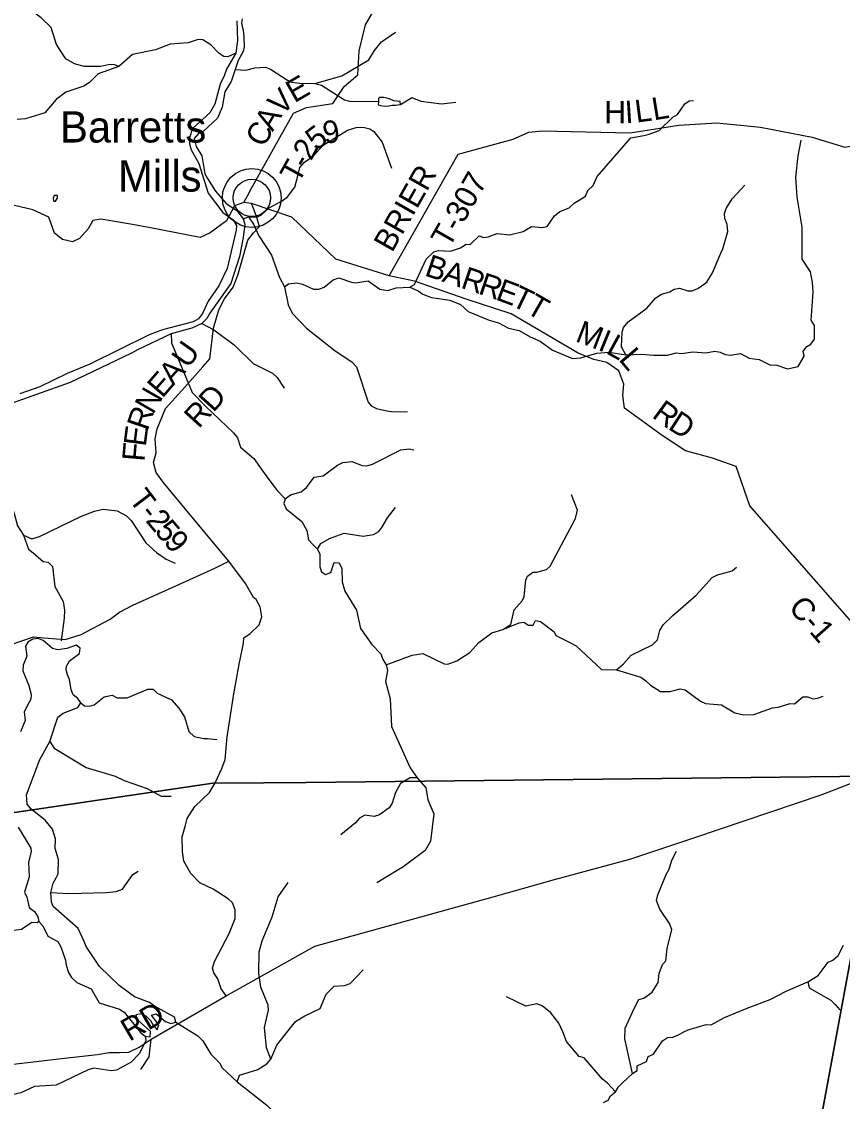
# Model space of a CAD drawing. Extents: x 1525783 to 1900577, y 218250 to 627376.
# Drawn here: x 1714012 to 1724967, y 427151 to 441556 of the extents above; entities that cross this region are included whole.
import ezdxf

# ---------------------------------------------------------------- set-up
doc = ezdxf.new("R2010")
doc.units = 0
for name, color, linetype in [('GM_X_Adjacent_County', 7, 'Continuous'), ('GM_X_County', 7, 'Continuous'), ('GM_X_County_Road', 7, 'Continuous'), ('GM_X_County_Road_Text', 7, 'Continuous'), ('GM_X_Major_River', 7, 'Continuous'), ('GM_X_Minor_Lake', 7, 'Continuous'), ('GM_X_Minor_River', 7, 'Continuous'), ('GM_X_Township', 7, 'Continuous'), ('GM_X_Township_Road', 7, 'Continuous'), ('GM_X_Township_Road_Text', 7, 'Continuous'), ('GM_X_Township_ROW', 7, 'Continuous'), ('GM_X_Unincorporated', 7, 'Continuous'), ('GM_X_Unincorporated_Location', 7, 'Continuous'), ('GM_X_Unincorporated_Text', 7, 'Continuous')]:
    doc.layers.add(name, color=color, linetype=linetype)

msp = doc.modelspace()

# ---------------------------------------------------------------- linework, layer by layer
at = {"layer": 'GM_X_Adjacent_County'}
msp.add_lwpolyline([(1720223, 401979), (1721849, 410931), (1722260, 413009), (1723331, 419580), (1723418, 420076), (1725530, 431500), (1725542, 431563), (1725743, 432718), (1725839, 433225), (1726229, 435310), (1726608, 437330), (1731391, 437070), (1737649, 436770), (1739572, 436632), (1740249, 436602), (1744285, 436361), (1751291, 435826), (1753632, 435648), (1756376, 435474), (1759601, 435200), (1762690, 434969)], dxfattribs=at)
at = {"layer": 'GM_X_County'}
msp.add_lwpolyline([(1729274, 449424), (1727145, 440204), (1727045, 439667), (1726608, 437330), (1726229, 435310), (1725839, 433225), (1725743, 432718), (1725542, 431563), (1725530, 431500), (1723418, 420076)], dxfattribs=at)
at = {"layer": 'GM_X_County_Road'}
for points in [[(1725488, 433097), (1724870, 433796), (1723731, 435095), (1723551, 435619), (1723233, 435732), (1722874, 435831), (1722560, 436034), (1722060, 436397), (1722039, 436569), (1722048, 436719), (1721982, 436899), (1721822, 437007), (1721648, 437046), (1721439, 437133), (1720548, 437656), (1719944, 437851), (1719255, 438091), (1718917, 438165), (1718207, 438385), (1717617, 438946), (1717083, 439129), (1716979, 439144), (1716856, 439098), (1716749, 438897), (1716528, 438736), (1716397, 438675), (1715735, 438805), (1715493, 438847), (1715068, 438921), (1714964, 438901), (1714901, 438790), (1714787, 438664), (1714690, 438617), (1714559, 438650), (1714450, 438735), (1714378, 438945), (1714162, 439045), (1713823, 439127)], [(1712017, 427078), (1712225, 427157), (1712476, 427194), (1712691, 427221), (1712832, 427235), (1712984, 427298), (1713203, 427407), (1713424, 427524), (1713592, 427611), (1714587, 427726), (1715024, 427777), (1715179, 427804), (1715318, 427802), (1715442, 427808), (1715580, 427873), (1715743, 427979), (1716742, 428557), (1717928, 429222), (1720307, 429878), (1721123, 430113), (1722131, 430382), (1722998, 430673), (1724682, 431239), (1725331, 431489)]]:
    msp.add_lwpolyline(points, dxfattribs=at)
at = {"layer": 'GM_X_Major_River'}
for points in [[(1716885, 441566), (1716894, 441305), (1716872, 441135), (1716748, 440920), (1716714, 440833), (1716664, 440723), (1716592, 440453), (1716524, 440340), (1716293, 440130), (1716255, 440004), (1716253, 439924), (1716276, 439847), (1716376, 439662), (1716503, 439269), (1716698, 439008), (1716837, 438911), (1716880, 438836), (1716878, 438772), (1716758, 438260), (1716643, 438031), (1716606, 437972), (1716502, 437825), (1716429, 437663), (1716373, 437592), (1716302, 437551), (1715895, 437442), (1715715, 437377), (1714921, 436987), (1714620, 436862), (1714258, 436682), (1713991, 436590)], [(1716955, 441591), (1716948, 441541), (1716972, 441412), (1716979, 441344), (1716984, 441219), (1716969, 441155), (1716902, 441038), (1716861, 440915)], [(1716861, 440915), (1716809, 440757), (1716726, 440618), (1716688, 440416), (1716625, 440266), (1716441, 440093), (1716372, 440064), (1716317, 439997), (1716343, 439890), (1716419, 439764), (1716460, 439526), (1716495, 439461), (1716602, 439293), (1716743, 439128), (1716883, 439037), (1716971, 438925), (1716994, 438852), (1716969, 438674), (1716919, 438424), (1716804, 438064), (1716525, 437666), (1716486, 437594), (1716418, 437527), (1716283, 437467), (1716008, 437390), (1715561, 437175), (1715480, 437134), (1714662, 436741), (1713763, 436423)]]:
    msp.add_lwpolyline(points, dxfattribs=at)
at = {"layer": 'GM_X_Minor_Lake'}
for points in [[(1719067, 440490), (1718981, 440499), (1718931, 440522), (1718885, 440535), (1718845, 440543), (1718813, 440542), (1718789, 440542), (1718775, 440530), (1718774, 440492), (1718770, 440446), (1718804, 440437), (1718860, 440429), (1718912, 440432), (1718956, 440443), (1719002, 440442), (1719032, 440444), (1719070, 440449)], [(1719070, 440449), (1719067, 440490)], [(1714449, 439234), (1714443, 439222), (1714439, 439212), (1714433, 439202), (1714433, 439192), (1714437, 439172), (1714443, 439162), (1714467, 439162), (1714475, 439172), (1714489, 439194), (1714491, 439204), (1714493, 439216), (1714492, 439228), (1714490, 439238), (1714449, 439234)], [(1714449, 439234), (1714443, 439222), (1714439, 439212), (1714433, 439202), (1714433, 439192), (1714437, 439172), (1714443, 439162), (1714467, 439162)], [(1714467, 439162), (1714475, 439172), (1714489, 439194), (1714491, 439204), (1714493, 439216), (1714492, 439228), (1714490, 439238), (1714449, 439234)], [(1713968, 430809), (1714137, 430530), (1714140, 430480), (1714103, 430344), (1714113, 430147), (1714051, 429944), (1714083, 429875), (1714115, 429738), (1714186, 429684), (1714227, 429615), (1714243, 429551), (1714294, 429492), (1714364, 429356), (1714495, 429283), (1714538, 429214), (1714598, 429034), (1714607, 428970), (1714637, 428869), (1714680, 428802), (1714751, 428739), (1714942, 428653), (1715048, 428466), (1715317, 428379), (1715380, 428340), (1715600, 428069), (1715661, 428022), (1715729, 428014), (1715732, 428083), (1715553, 428242), (1715542, 428309), (1715611, 428322), (1715674, 428290), (1715733, 428229), (1715768, 428166), (1715821, 428107), (1715846, 428171), (1715745, 428299), (1715807, 428318), (1715931, 428215), (1716003, 428192), (1716072, 428209), (1716055, 428275), (1715785, 428421), (1715720, 428470), (1715519, 428546), (1715313, 428696), (1715054, 428952), (1714876, 429218), (1714846, 429285), (1714767, 429457), (1714434, 429752), (1714411, 429807), (1714401, 429939), (1714434, 430063), (1714475, 430133), (1714499, 430185), (1714504, 430379), (1714459, 430523), (1714464, 430655), (1714426, 430782), (1714326, 430903), (1714139, 431051), (1714088, 431118), (1714077, 431240), (1714258, 431711), (1714390, 431954), (1714498, 432277), (1714566, 432332), (1714762, 432407), (1714803, 432469), (1714762, 432526), (1714701, 432573), (1714672, 432642), (1714651, 432781), (1714624, 432842), (1714607, 432906), (1714613, 432956), (1714652, 433030), (1714784, 433126), (1714796, 433196), (1714741, 433237), (1714617, 433193), (1714497, 433173), (1714427, 433191), (1714299, 433300), (1714233, 433325), (1714161, 433316), (1714094, 433279), (1714065, 433225), (1714084, 433090), (1714035, 432969), (1714028, 432897), (1714110, 432700), (1714140, 432581), (1714134, 432519), (1714109, 432467), (1714045, 432350), (1714060, 432231), (1713999, 432079)]]:
    msp.add_lwpolyline(points, dxfattribs=at)
at = {"layer": 'GM_X_Minor_River'}
for points in [[(1715311, 440956), (1715259, 440979), (1715189, 440984), (1715070, 440958), (1714848, 440956), (1714720, 440993), (1714601, 441061), (1714480, 441250), (1714406, 441476), (1714273, 441607), (1714061, 441763)], [(1716861, 440915), (1717003, 440908), (1717127, 440938), (1717268, 440946), (1717335, 440921), (1717563, 440775), (1717619, 440750), (1717723, 440734), (1717925, 440729), (1718285, 440832), (1718647, 441048), (1718721, 441171), (1718817, 441284), (1719004, 441416)], [(1716872, 441135), (1716765, 441087), (1716713, 441092), (1716648, 441129), (1716538, 441247), (1716431, 441315), (1716367, 441319), (1716235, 441273), (1715996, 441255), (1715800, 441178), (1715494, 441117), (1715311, 440956), (1715036, 440859), (1714918, 440742), (1714842, 440693), (1714604, 440615), (1714476, 440519), (1714324, 440337), (1714122, 440275), (1714060, 440260), (1713954, 440251)], [(1717925, 440729), (1718017, 440708), (1718320, 440511), (1718390, 440496), (1718774, 440492)], [(1719070, 440449), (1719220, 440542), (1719341, 440496), (1719617, 440457), (1719808, 440479)], [(1720522, 438713), (1720706, 438757), (1720817, 438824), (1720957, 438808), (1721025, 438823), (1721125, 438966), (1721196, 439024), (1721321, 439070), (1721388, 439132), (1721538, 439228), (1721569, 439304), (1721640, 439369), (1721694, 439489), (1722143, 440007), (1722318, 440037), (1722390, 440054), (1722523, 440101), (1722702, 440281), (1722767, 440316), (1722863, 440458), (1722922, 440497), (1722978, 440502)], [(1716971, 438925), (1717042, 438950), (1717162, 438950), (1717215, 438977), (1717317, 439073), (1717491, 439163), (1717561, 439220), (1717660, 439348), (1717696, 439480), (1717727, 439610), (1717788, 439681), (1717910, 439767), (1718037, 439906), (1718360, 440109), (1718477, 440145), (1718531, 440146), (1718587, 440143), (1718659, 440127), (1718715, 440092), (1718826, 439946), (1718950, 439600)], [(1720511, 437466), (1720655, 437436), (1720798, 437350), (1720932, 437292), (1721096, 437172), (1721363, 437060), (1721477, 437070), (1721689, 437134), (1721851, 437148), (1722075, 437109), (1722288, 437118), (1722446, 437104), (1722634, 437108), (1722749, 437139), (1722819, 437128), (1722970, 437150), (1723144, 437136), (1723266, 437158), (1723338, 437147), (1723404, 437114), (1723470, 437105), (1723606, 437130), (1723724, 437068), (1723858, 437046), (1724009, 436972), (1724077, 436975), (1724236, 436925), (1724379, 436953), (1724459, 437091), (1724442, 437161), (1724494, 437223), (1724548, 437254), (1724593, 437318), (1724596, 437501), (1724551, 437572), (1724572, 437885), (1724575, 437949), (1724569, 438077), (1724541, 438216), (1724431, 438386), (1724432, 438814), (1724365, 439214), (1724347, 439482), (1724378, 439766), (1724419, 439976)], [(1722075, 437109), (1722019, 437216), (1722028, 437413), (1722047, 437473), (1722108, 437550), (1722357, 437734), (1722478, 437871), (1722551, 437922), (1722603, 437934), (1722665, 437949), (1722722, 437988), (1722794, 437998), (1722904, 437966), (1722962, 437965), (1723037, 437995), (1723160, 438081), (1723232, 438205), (1723346, 438468), (1723373, 438524), (1723439, 438758), (1723430, 438847), (1723397, 438930), (1723394, 438998), (1723415, 439064), (1723495, 439193), (1723664, 439376)], [(1717042, 438950), (1717106, 438854), (1717180, 438700), (1717347, 438440), (1717455, 438143), (1717523, 438017), (1717572, 437776), (1717624, 437666), (1717813, 437468), (1718198, 437162), (1718419, 437017), (1718480, 436950), (1718639, 436481), (1718678, 436428), (1718747, 436395), (1718885, 436362), (1718949, 436355), (1719163, 436349)], [(1719195, 438014), (1719256, 438047), (1719411, 438387), (1719513, 438484), (1719576, 438501), (1719738, 438494), (1719869, 438540), (1719946, 438586), (1719998, 438584), (1720121, 438700), (1720177, 438677), (1720241, 438684), (1720358, 438728), (1720522, 438713)], [(1717523, 438017), (1717576, 438059), (1717684, 438071), (1717760, 438053), (1717907, 437986), (1717981, 437985), (1718050, 438014), (1718172, 438112), (1718245, 438139), (1718414, 438082), (1718470, 438071), (1718637, 438096), (1718793, 437985), (1718901, 437969), (1719012, 438003), (1719195, 438014), (1719306, 437965), (1719368, 437922), (1719485, 437876), (1719729, 437841), (1719872, 437781), (1719972, 437688), (1720255, 437575), (1720378, 437536), (1720511, 437466)], [(1716418, 437527), (1716579, 437442), (1716850, 437246), (1717101, 436997), (1717363, 436867), (1717424, 436806), (1717516, 436666)], [(1716008, 437390), (1716014, 437271), (1716291, 436609), (1716466, 436427), (1716842, 436069), (1716893, 436002), (1716936, 435877), (1717114, 435727), (1717262, 435515), (1717420, 435303), (1717532, 435191), (1717512, 435129), (1717543, 435058), (1717754, 434887), (1717818, 434768), (1717841, 434641), (1717902, 434575), (1717963, 434516), (1717994, 434449), (1717994, 434282), (1718013, 434216), (1718068, 434182), (1718141, 434207), (1718182, 434339), (1718250, 434334), (1718286, 434259), (1718293, 434084), (1718326, 433957), (1718481, 433705), (1718537, 433461), (1718685, 433247), (1718806, 433122), (1718833, 433047), (1718879, 432976), (1718894, 432900), (1718869, 432751), (1718932, 432523), (1718949, 432151), (1719198, 431600), (1719292, 431466), (1719409, 431335), (1719434, 431180), (1719463, 431111), (1719513, 430988), (1719471, 430621), (1719398, 430498), (1719099, 430274), (1719049, 430245), (1718754, 430066)], [(1717532, 435191), (1717601, 435242), (1717744, 435283), (1717814, 435342), (1717919, 435479), (1718039, 435495), (1718227, 435640), (1718298, 435675), (1718418, 435687), (1718557, 435635), (1718621, 435631), (1718696, 435652), (1719075, 435844), (1719184, 435858), (1719249, 435841)], [(1713638, 435284), (1713699, 435265), (1713911, 435010), (1713959, 434831), (1714039, 434705), (1714103, 434517), (1714168, 434467), (1714300, 434352), (1714366, 434345), (1714425, 434286), (1714454, 434018), (1714566, 433819), (1714584, 433702), (1714580, 433596), (1714541, 433297)], [(1720435, 433445), (1720540, 433512), (1720587, 433708), (1720693, 433830), (1720720, 433888), (1720743, 434104), (1720764, 434158), (1720837, 434212), (1720889, 434209), (1721018, 434246), (1721069, 434293), (1721406, 434928), (1721432, 435038), (1721351, 435242)], [(1714039, 434705), (1714150, 434656), (1714253, 434689), (1714814, 434960), (1714986, 435027), (1715099, 435051), (1715287, 435030), (1715414, 434961), (1715473, 434900), (1715669, 434603), (1715813, 434472), (1715943, 434383), (1716062, 434329)], [(1717963, 434516), (1718005, 434594), (1718124, 434662), (1718318, 434731), (1718572, 434690), (1718709, 434714), (1718780, 434752), (1718821, 434808), (1718896, 434937), (1719003, 435072)], [(1721951, 432908), (1722046, 432987), (1722150, 433104), (1722433, 433241), (1722500, 433309), (1722532, 433433), (1722574, 433509), (1722702, 433632), (1723017, 433903), (1723229, 434141), (1723300, 434177), (1723495, 434230), (1723552, 434280)], [(1720435, 433445), (1720654, 433535), (1720716, 433546), (1720776, 433503), (1720838, 433504), (1720869, 433568), (1720937, 433551), (1721121, 433416), (1721144, 433364), (1721331, 433275), (1721413, 433228), (1721750, 432912), (1721951, 432908), (1722276, 432811), (1722343, 432762), (1722408, 432705), (1722541, 432621), (1722670, 432619), (1722802, 432654), (1722870, 432643), (1723074, 432488), (1723142, 432461), (1723352, 432442), (1723533, 432333), (1723647, 432306), (1723783, 432312), (1724033, 432403), (1724109, 432408), (1724272, 432457), (1724328, 432454), (1724438, 432549), (1724504, 432550), (1724572, 432523), (1724636, 432528), (1724711, 432559)], [(1718879, 432976), (1719223, 433103), (1719368, 433128), (1719652, 432988), (1719702, 432985), (1719821, 433028), (1719996, 433139), (1720117, 433273), (1720290, 433403), (1720435, 433445)], [(1714803, 432469), (1714852, 432430), (1714918, 432422), (1714983, 432439), (1715113, 432550), (1715222, 432570), (1715290, 432536), (1715422, 432534), (1715697, 432648), (1715769, 432648), (1715820, 432595), (1716011, 432509), (1716113, 432397), (1716187, 432279), (1716243, 432085), (1716314, 432020), (1716441, 431991), (1716493, 431990), (1716618, 431978)], [(1714390, 431954), (1714448, 431864), (1714872, 431606), (1715260, 431490), (1715381, 431430), (1715688, 431326), (1715874, 431222), (1716009, 431224)], [(1719292, 431466), (1719197, 431468), (1719070, 431390), (1719001, 431272), (1718958, 431128), (1718919, 431067), (1718791, 430973), (1718718, 430950), (1718592, 430970), (1718523, 430931), (1718470, 430868), (1718272, 430709)], [(1722164, 427524), (1722064, 427987), (1722070, 428129), (1722188, 428391), (1722250, 428508), (1722315, 428527), (1722430, 428606), (1722508, 428738), (1722520, 428856), (1722566, 428976), (1722609, 429028), (1722627, 429192), (1722691, 429446), (1722658, 429523), (1722531, 429717), (1722488, 429832), (1722506, 429908), (1722616, 430178), (1722653, 430250), (1722691, 430368), (1722755, 430487)], [(1714401, 429939), (1714642, 429923), (1715147, 429938), (1715276, 429950), (1715357, 429980), (1715499, 430177), (1715570, 430221)], [(1717337, 427716), (1717280, 427866), (1717253, 428137), (1717306, 428367), (1717305, 428434), (1717207, 428674), (1717177, 428863), (1717184, 429146), (1717225, 429294), (1717356, 429611), (1717437, 429879), (1717572, 430069)], [(1714243, 429551), (1714221, 429531), (1714151, 429536), (1714009, 429445), (1713735, 429409), (1713594, 429350), (1713549, 429282), (1713519, 429124), (1713494, 429060), (1713387, 428924), (1713129, 428758)], [(1721779, 427138), (1721840, 427165), (1721871, 427227), (1721938, 427278), (1721981, 427346), (1722038, 427403), (1722164, 427524), (1722228, 427561), (1722227, 427626), (1722352, 427684), (1722377, 427750), (1722446, 427781), (1722565, 427958), (1722634, 428002), (1722706, 428007), (1722778, 428040), (1722843, 428073), (1722908, 428107), (1723147, 428178), (1723215, 428171), (1723395, 428271), (1723697, 428394), (1724002, 428508), (1724216, 428622), (1724508, 428745), (1724644, 428831), (1724779, 429006), (1724841, 429036), (1724912, 429097), (1724982, 429233)], [(1716888, 427413), (1716922, 427499), (1717166, 427575), (1717284, 427651), (1717337, 427716), (1717421, 427902), (1717565, 428086), (1717670, 428216), (1717793, 428294), (1717996, 428389), (1718078, 428580), (1718184, 428687), (1718324, 428696), (1718399, 428725), (1718571, 428906)], [(1724508, 428745), (1724524, 428666), (1724813, 428500), (1724871, 428443), (1724934, 428373)], [(1721938, 427278), (1721833, 427396), (1721764, 427449), (1721521, 427733), (1721452, 427748), (1721284, 427948), (1721234, 428081), (1721181, 428193), (1721075, 428334), (1720958, 428424), (1720889, 428451), (1720744, 428421), (1720485, 428544)], [(1716072, 428209), (1716363, 428027), (1716430, 427960), (1716540, 427781), (1716654, 427666), (1716689, 427600), (1716888, 427413), (1717285, 427099), (1717454, 426934), (1717528, 426894), (1717822, 426885), (1718198, 426830), (1718312, 426822), (1718445, 426835), (1718637, 426740), (1718756, 426736), (1718832, 426732), (1719397, 426644), (1719614, 426668), (1719684, 426629), (1719804, 426638), (1719882, 426605), (1720128, 426588), (1720418, 426547)], [(1715661, 428022), (1715672, 427963), (1715586, 427788), (1715476, 427676), (1715279, 427569), (1715207, 427558), (1714977, 427592), (1714899, 427574), (1714472, 427369), (1714183, 427350), (1714002, 427265), (1713868, 427235), (1713724, 427180), (1713548, 427189), (1713485, 427172), (1713353, 427068)]]:
    msp.add_lwpolyline(points, dxfattribs=at)
at = {"layer": 'GM_X_Township'}
for points in [[(1707708, 429965), (1707993, 429923), (1708407, 429990), (1708462, 430009), (1708629, 430075), (1708733, 430095), (1708876, 430120), (1708999, 430173), (1709082, 430229), (1709116, 430284), (1709147, 430302), (1709670, 430378), (1716595, 431402), (1716679, 431394), (1717809, 431407), (1725331, 431489), (1725530, 431500), (1723418, 420076), (1723331, 419580), (1722260, 413009), (1721849, 410931), (1720223, 401979)], [(1725331, 431489), (1717809, 431407), (1716679, 431394), (1716595, 431402), (1709670, 430378), (1709147, 430302), (1709116, 430284), (1709082, 430229), (1708999, 430173), (1708876, 430120), (1708733, 430095), (1708629, 430075), (1708462, 430009), (1708407, 429990), (1707993, 429923), (1707708, 429965)]]:
    msp.add_lwpolyline(points, dxfattribs=at)
at = {"layer": 'GM_X_Township_Road'}
for points in [[(1717461, 440011), (1717461, 440012), (1717641, 440335), (1717817, 440411), (1718166, 440465), (1718318, 440691), (1718502, 440845), (1718518, 441164), (1718601, 441512), (1718833, 441917), (1718898, 442098), (1719209, 442425), (1719282, 442500), (1719282, 442500)], [(1718917, 438165), (1719841, 439786), (1720574, 439988), (1720784, 440080), (1720961, 440097), (1722135, 440071), (1722785, 440173), (1723293, 440204), (1723873, 440148), (1724565, 440015), (1725001, 439880), (1726007, 440070), (1726512, 440328), (1726610, 440316), (1726768, 439786), (1726815, 439733), (1726898, 439703), (1727045, 439667)], [(1717056, 439282), (1717056, 439283), (1717461, 440011)], [(1716979, 439144), (1717056, 439282)], [(1716921, 433008), (1716923, 433022), (1716975, 433266), (1716979, 433333), (1717061, 433393), (1717184, 433507), (1717219, 433617), (1717195, 433747), (1717144, 433846), (1717109, 433873), (1717002, 434059), (1716779, 434358), (1716331, 434895), (1715901, 435411), (1715807, 435540), (1715772, 435672), (1715807, 435801), (1715794, 435991), (1715822, 436125), (1715933, 436395), (1716153, 436635), (1716293, 436793), (1716431, 436950), (1716524, 437055), (1716575, 437465), (1716643, 437709), (1716721, 437858), (1716835, 438012), (1716899, 438173), (1717033, 438640), (1717109, 438736), (1717188, 438821), (1717149, 438958), (1717102, 439076), (1717083, 439129)], [(1715606, 427578), (1715715, 427747), (1715743, 427979)]]:
    msp.add_lwpolyline(points, dxfattribs=at)
at = {"layer": 'GM_X_Township_ROW'}
for points in [[(1713820, 433245), (1713859, 433241), (1714171, 433348), (1714310, 433336), (1714594, 433311), (1714809, 433378), (1715195, 433586), (1715321, 433679), (1715496, 433771), (1716060, 434024), (1716590, 434265), (1716779, 434358)], [(1716156, 430679), (1716200, 430838), (1716224, 430925), (1716326, 431083), (1716522, 431272), (1716595, 431402), (1716686, 431594), (1716731, 431713), (1716758, 432013), (1716845, 432589), (1716921, 433008)], [(1716742, 428557), (1716675, 428652), (1716630, 428784), (1716578, 428865), (1716560, 428928), (1716585, 429019), (1716784, 429390), (1716864, 429589), (1716861, 429708), (1716826, 429799), (1716770, 429855), (1716571, 429981), (1716392, 430065), (1716270, 430191), (1716179, 430355), (1716158, 430478), (1716154, 430674), (1716156, 430679)]]:
    msp.add_lwpolyline(points, dxfattribs=at)
at = {"layer": 'GM_X_Unincorporated'}
for radius in [393, 249]:
    msp.add_circle((1717085, 439204), radius, dxfattribs=at)
at = {"layer": 'GM_X_Unincorporated_Location'}
msp.add_line((1717085, 439204), (1717085, 439204), dxfattribs=at)

# ---------------------------------------------------------------- texts
at = {"layer": 'GM_X_County_Road_Text'}
for s, rotation, p in [('B', 341.3318, (1719378, 438172)), ('A', 341.3266, (1719611, 438093)), ('R', 341.3316, (1719861, 438009)), ('R', 341.3194, (1720095, 437930)), ('E', 339.5779, (1720326, 437852)), ('T', 334.2745, (1720529, 437776)), ('T', 330.1366, (1720726, 437681)), ('M', 338.9714, (1721390, 437296)), ('I', 337.7086, (1721692, 437180)), ('L', 331.2418, (1721798, 437137)), ('L', 310.334, (1721972, 437047)), ('R', 323.6656, (1722413, 436285)), ('D', 326.9765, (1722627, 436129)), ('C-1', 311.4482, (1724235, 433731)), ('RD', 30.3799, (1715451, 427945))]:
    msp.add_text(s, height=300, rotation=rotation, dxfattribs=at).set_placement(p)
at = {"layer": 'GM_X_Township_Road_Text'}
for s, rotation, p in [('E', 29.9671, (1717653, 440465)), ('V', 45.3735, (1717484, 440291)), ('L', 9.246, (1722450, 440238)), ('H', 359.9854, (1721789, 440197)), ('I', 3.6896, (1722073, 440198)), ('L', 7.3939, (1722217, 440208)), ('A', 59.7947, (1717364, 440078)), ('9', 9.251, (1718057, 439922)), ('C', 61.188, (1717246, 439864)), ('5', 36.9552, (1717944, 439825)), ('2', 61.2308, (1717877, 439689)), ('T', 61.0482, (1717708, 439384)), ('-', 61.0741, (1717817, 439580)), ('BRIER', 60.3999, (1718957, 438464)), ('T-307', 60.2898, (1719720, 438524)), ('U', 54.872, (1716238, 436917)), ('A', 48.0022, (1716037, 436690)), ('E', 49.0975, (1715891, 436521)), ('N', 59.9302, (1715767, 436305)), ('RD', 47.7926, (1716376, 436117)), ('R', 71.101, (1715694, 436086)), ('E', 82.6124, (1715669, 435879)), ('F', 85.2146, (1715652, 435681)), ('T', 307.2213, (1715434, 435180)), ('-', 309.6382, (1715578, 434991)), ('2', 309.9927, (1715658, 434895)), ('5', 310.1429, (1715777, 434752)), ('9', 310.1746, (1715897, 434611))]:
    msp.add_text(s, height=300, rotation=rotation, dxfattribs=at).set_placement(p)
at = {"layer": 'GM_X_Unincorporated_Text'}
for s, p in [('Barretts', (1714525, 439943)), ('Mills', (1715299, 439288))]:
    msp.add_text(s, height=417, rotation=0, dxfattribs=at).set_placement(p)

doc.saveas('drawing.dxf')
